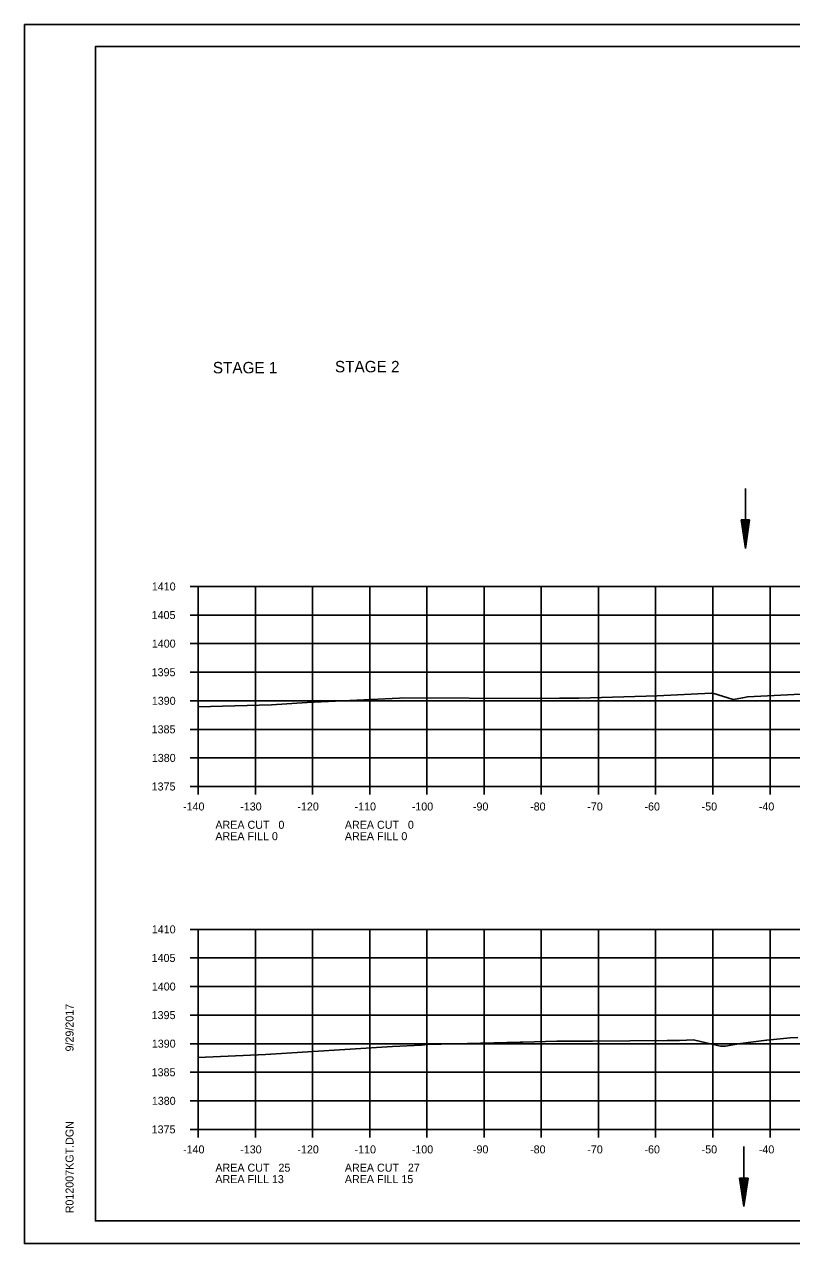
# Model space of a CAD drawing. Extents: x 1374311 to 1383814, y 384102 to 406278.
# Drawn here: x 1382550.5 to 1382684.6, y 387892.6 to 388106 of the extents above; entities that cross this region are included whole.
import ezdxf

# ---------------------------------------------------------------- set-up
doc = ezdxf.new("R2010")
doc.units = 0
for name, color, linetype in [('R_Axis', 7, 'Continuous'), ('R_Axis Annot', 7, 'Continuous'), ('R_Border', 7, 'Continuous'), ('R_Draft', 7, 'Continuous'), ('R_Exist Surface', 7, 'Continuous'), ('R_Grid', 7, 'Continuous'), ('R_No Plot', 7, 'Continuous'), ('R_Water', 7, 'Continuous')]:
    doc.layers.add(name, color=color, linetype=linetype)

msp = doc.modelspace()

# ---------------------------------------------------------------- linework, layer by layer
at = {"layer": 'R_Axis'}
for p, q in [((1382579.46, 388007.61), (1382580.86, 388007.61)), ((1382580.86, 387972.61), (1382580.86, 388007.61)), ((1382579.46, 388002.61), (1382580.86, 388002.61)), ((1382579.46, 387997.61), (1382580.86, 387997.61)), ((1382579.46, 387992.61), (1382580.86, 387992.61)), ((1382579.46, 387987.61), (1382580.86, 387987.61)), ((1382579.46, 387982.61), (1382580.86, 387982.61)), ((1382579.46, 387977.61), (1382580.86, 387977.61)), ((1382579.46, 387972.61), (1382580.86, 387972.61)), ((1382580.86, 387972.61), (1382860.86, 387972.61)), ((1382580.86, 387971.21), (1382580.86, 387972.61)), ((1382590.86, 387971.21), (1382590.86, 387972.61)), ((1382600.86, 387971.21), (1382600.86, 387972.61)), ((1382610.86, 387971.21), (1382610.86, 387972.61)), ((1382620.86, 387971.21), (1382620.86, 387972.61)), ((1382630.86, 387971.21), (1382630.86, 387972.61)), ((1382640.86, 387971.21), (1382640.86, 387972.61)), ((1382650.86, 387971.21), (1382650.86, 387972.61)), ((1382660.86, 387971.21), (1382660.86, 387972.61)), ((1382670.86, 387971.21), (1382670.86, 387972.61)), ((1382680.86, 387971.21), (1382680.86, 387972.61)), ((1382579.46, 387947.61), (1382580.86, 387947.61)), ((1382580.86, 387912.61), (1382580.86, 387947.61)), ((1382579.46, 387942.61), (1382580.86, 387942.61)), ((1382579.46, 387937.61), (1382580.86, 387937.61)), ((1382579.46, 387932.61), (1382580.86, 387932.61)), ((1382579.46, 387927.61), (1382580.86, 387927.61)), ((1382579.46, 387922.61), (1382580.86, 387922.61)), ((1382579.46, 387917.61), (1382580.86, 387917.61)), ((1382579.46, 387912.61), (1382580.86, 387912.61)), ((1382580.86, 387912.61), (1382860.86, 387912.61)), ((1382580.86, 387911.21), (1382580.86, 387912.61)), ((1382590.86, 387911.21), (1382590.86, 387912.61)), ((1382600.86, 387911.21), (1382600.86, 387912.61)), ((1382610.86, 387911.21), (1382610.86, 387912.61)), ((1382620.86, 387911.21), (1382620.86, 387912.61)), ((1382630.86, 387911.21), (1382630.86, 387912.61)), ((1382640.86, 387911.21), (1382640.86, 387912.61)), ((1382650.86, 387911.21), (1382650.86, 387912.61)), ((1382660.86, 387911.21), (1382660.86, 387912.61)), ((1382670.86, 387911.21), (1382670.86, 387912.61)), ((1382680.86, 387911.21), (1382680.86, 387912.61))]:
    msp.add_line(p, q, dxfattribs=at)
at = {"layer": 'R_Border'}
for p, q in [((1382562.86, 388102.07), (1382879.04, 388102.07)), ((1382562.86, 387896.61), (1382562.86, 388102.07)), ((1382562.86, 387896.61), (1382562.86, 387896.61)), ((1382879.04, 387896.61), (1382562.86, 387896.61))]:
    msp.add_line(p, q, dxfattribs=at)
at = {"layer": 'R_Draft'}
for p, q in [((1382675.8, 388019.24), (1382676.55, 388014.24)), ((1382677.3, 388019.24), (1382675.8, 388019.24)), ((1382675.93, 388019.24), (1382676.55, 388015.07)), ((1382676.06, 388019.24), (1382676.55, 388015.93)), ((1382676.18, 388019.24), (1382676.55, 388016.77)), ((1382676.31, 388019.24), (1382676.55, 388017.61)), ((1382676.44, 388019.24), (1382676.55, 388018.45)), ((1382677.3, 388019.24), (1382676.55, 388014.24)), ((1382676.8, 388019.24), (1382676.55, 388017.61)), ((1382677.05, 388019.24), (1382676.55, 388015.93)), ((1382677.18, 388019.24), (1382676.55, 388015.07)), ((1382676.93, 388019.24), (1382676.55, 388016.77)), ((1382676.67, 388019.24), (1382676.55, 388018.45)), ((1382675.52, 387904.1), (1382676.27, 387899.1)), ((1382677.02, 387904.1), (1382675.52, 387904.1)), ((1382675.64, 387904.1), (1382676.27, 387899.94)), ((1382675.77, 387904.1), (1382676.27, 387900.8)), ((1382675.89, 387904.1), (1382676.27, 387901.63)), ((1382676.02, 387904.1), (1382676.27, 387902.48)), ((1382676.15, 387904.1), (1382676.27, 387903.31)), ((1382677.02, 387904.1), (1382676.27, 387899.1)), ((1382676.51, 387904.1), (1382676.27, 387902.48)), ((1382676.76, 387904.1), (1382676.27, 387900.8)), ((1382676.89, 387904.1), (1382676.27, 387899.94)), ((1382676.64, 387904.1), (1382676.27, 387901.63)), ((1382676.38, 387904.1), (1382676.27, 387903.31))]:
    msp.add_line(p, q, dxfattribs=at)
at = {"layer": 'R_Exist Surface'}
for points in [[(1382580.86, 387986.53), (1382593.68, 387986.91), (1382599.91, 387987.29), (1382614.8, 387988.02), (1382616.05, 387988.08), (1382616.36, 387988.1), (1382640.2, 387988.02), (1382644.06, 387988.05), (1382647.46, 387988.08), (1382661.1, 387988.47), (1382670.63, 387988.94), (1382670.73, 387988.94), (1382670.83, 387988.92), (1382674.44, 387987.83), (1382676.1, 387988.15), (1382676.94, 387988.31), (1382687.44, 387988.84)], [(1382580.86, 387925.19), (1382592.65, 387925.7), (1382614.83, 387927.13), (1382619.91, 387927.35), (1382621.02, 387927.44), (1382637.14, 387927.88), (1382637.64, 387927.89), (1382643.55, 387928.04), (1382649.83, 387928.03), (1382662.85, 387928.16), (1382664.36, 387928.17), (1382665.01, 387928.19), (1382667.46, 387928.27), (1382671.7, 387927.27), (1382672.2, 387927.17), (1382673.06, 387927.18), (1382675.71, 387927.62), (1382680.25, 387928.21), (1382680.28, 387928.21), (1382680.3, 387928.22), (1382684.39, 387928.62), (1382685.71, 387928.71)]]:
    msp.add_lwpolyline(points, dxfattribs=at)
at = {"layer": 'R_Grid'}
for p, q in [((1382580.86, 388007.61), (1382860.86, 388007.61)), ((1382580.86, 387972.61), (1382580.86, 388007.61)), ((1382590.86, 387972.61), (1382590.86, 388007.61)), ((1382600.86, 387972.61), (1382600.86, 388007.61)), ((1382610.86, 387972.61), (1382610.86, 388007.61)), ((1382620.86, 387972.61), (1382620.86, 388007.61)), ((1382630.86, 387972.61), (1382630.86, 388007.61)), ((1382640.86, 387972.61), (1382640.86, 388007.61)), ((1382650.86, 387972.61), (1382650.86, 388007.61)), ((1382660.86, 387972.61), (1382660.86, 388007.61)), ((1382670.86, 387972.61), (1382670.86, 388007.61)), ((1382680.86, 387972.61), (1382680.86, 388007.61)), ((1382580.86, 388002.61), (1382860.86, 388002.61)), ((1382580.86, 387997.61), (1382860.86, 387997.61)), ((1382580.86, 387992.61), (1382860.86, 387992.61)), ((1382580.86, 387987.61), (1382860.86, 387987.61)), ((1382580.86, 387982.61), (1382860.86, 387982.61)), ((1382580.86, 387977.61), (1382860.86, 387977.61)), ((1382580.86, 387972.61), (1382860.86, 387972.61)), ((1382580.86, 387947.61), (1382860.86, 387947.61)), ((1382580.86, 387912.61), (1382580.86, 387947.61)), ((1382590.86, 387912.61), (1382590.86, 387947.61)), ((1382600.86, 387912.61), (1382600.86, 387947.61)), ((1382610.86, 387912.61), (1382610.86, 387947.61)), ((1382620.86, 387912.61), (1382620.86, 387947.61)), ((1382630.86, 387912.61), (1382630.86, 387947.61)), ((1382640.86, 387912.61), (1382640.86, 387947.61)), ((1382650.86, 387912.61), (1382650.86, 387947.61)), ((1382660.86, 387912.61), (1382660.86, 387947.61)), ((1382670.86, 387912.61), (1382670.86, 387947.61)), ((1382680.86, 387912.61), (1382680.86, 387947.61)), ((1382580.86, 387942.61), (1382860.86, 387942.61)), ((1382580.86, 387937.61), (1382860.86, 387937.61)), ((1382580.86, 387932.61), (1382860.86, 387932.61)), ((1382580.86, 387927.61), (1382860.86, 387927.61)), ((1382580.86, 387922.61), (1382860.86, 387922.61)), ((1382580.86, 387917.61), (1382860.86, 387917.61)), ((1382580.86, 387912.61), (1382860.86, 387912.61))]:
    msp.add_line(p, q, dxfattribs=at)
at = {"layer": 'R_No Plot'}
for p, q in [((1382550.46, 388105.96), (1382883.79, 388105.96)), ((1382550.46, 387892.63), (1382883.79, 387892.63))]:
    msp.add_line(p, q, dxfattribs=at)
for points in [[(1382550.45, 388105.96), (1382883.79, 388105.96), (1382883.79, 387892.62), (1382550.45, 387892.62)], [(1382796.78, 388102.07), (1382796.78, 388092.19), (1382832.51, 388092.19), (1382832.51, 388089.27), (1382855.71, 388089.27), (1382855.71, 388066.05), (1382879.04, 388066.05), (1382879.04, 387896.61), (1382562.86, 387896.61), (1382562.86, 388102.07)]]:
    msp.add_lwpolyline(points, close=True, dxfattribs=at)
at = {"layer": 'R_Water'}
for p, q in [((1382676.55, 388024.74), (1382676.55, 388014.24)), ((1382676.27, 387909.61), (1382676.27, 387899.1))]:
    msp.add_line(p, q, dxfattribs=at)

# ---------------------------------------------------------------- texts
at = {"layer": 'R_Axis Annot'}
for s, p in [('1410', (1382572.74, 388006.91)), ('1405', (1382572.71, 388001.91)), ('1400', (1382572.74, 387996.91)), ('1395', (1382572.71, 387991.91)), ('1390', (1382572.74, 387986.91)), ('1385', (1382572.71, 387981.91)), ('1380', (1382572.74, 387976.91)), ('1375', (1382572.71, 387971.91)), ('-140', (1382578.2, 387968.41)), ('-130', (1382588.2, 387968.41)), ('-120', (1382598.2, 387968.41)), ('-110', (1382608.2, 387968.41)), ('-100', (1382618.2, 387968.41)), ('-90', (1382628.9, 387968.41)), ('-80', (1382638.9, 387968.41)), ('-70', (1382648.9, 387968.41)), ('-60', (1382658.9, 387968.41)), ('-50', (1382668.9, 387968.41)), ('-40', (1382678.9, 387968.41)), ('AREA CUT   0', (1382583.86, 387965.21)), ('AREA CUT   0', (1382606.5, 387965.21)), ('AREA FILL 0', (1382583.86, 387963.21)), ('AREA FILL 0', (1382606.5, 387963.21)), ('1410', (1382572.74, 387946.91)), ('1405', (1382572.71, 387941.91)), ('1400', (1382572.74, 387936.91)), ('1395', (1382572.71, 387931.91)), ('1390', (1382572.74, 387926.91)), ('1385', (1382572.71, 387921.91)), ('1380', (1382572.74, 387916.91)), ('1375', (1382572.71, 387911.91)), ('-140', (1382578.2, 387908.41)), ('-130', (1382588.2, 387908.41)), ('-120', (1382598.2, 387908.41)), ('-110', (1382608.2, 387908.41)), ('-100', (1382618.2, 387908.41)), ('-90', (1382628.9, 387908.41)), ('-80', (1382638.9, 387908.41)), ('-70', (1382648.9, 387908.41)), ('-60', (1382658.9, 387908.41)), ('-50', (1382668.9, 387908.41)), ('-40', (1382678.9, 387908.41)), ('AREA CUT   25', (1382583.86, 387905.21)), ('AREA CUT   27', (1382606.5, 387905.21)), ('AREA FILL 13', (1382583.86, 387903.21)), ('AREA FILL 15', (1382606.5, 387903.21))]:
    msp.add_text(s, height=1.4, dxfattribs=at).set_placement(p)
at = {"layer": 'R_Border'}
for s, p in [('9/29/2017', (1382559.05, 387926.25)), ('R012007KGT.DGN', (1382559.05, 387897.93))]:
    msp.add_text(s, height=1.4, rotation=90, dxfattribs=at).set_placement(p)
at = {"layer": 'R_Water'}
for s, p in [('STAGE 1', (1382583.41, 388044.9)), ('STAGE 2', (1382604.77, 388045.08))]:
    msp.add_text(s, height=2, dxfattribs=at).set_placement(p)

doc.saveas('drawing.dxf')
